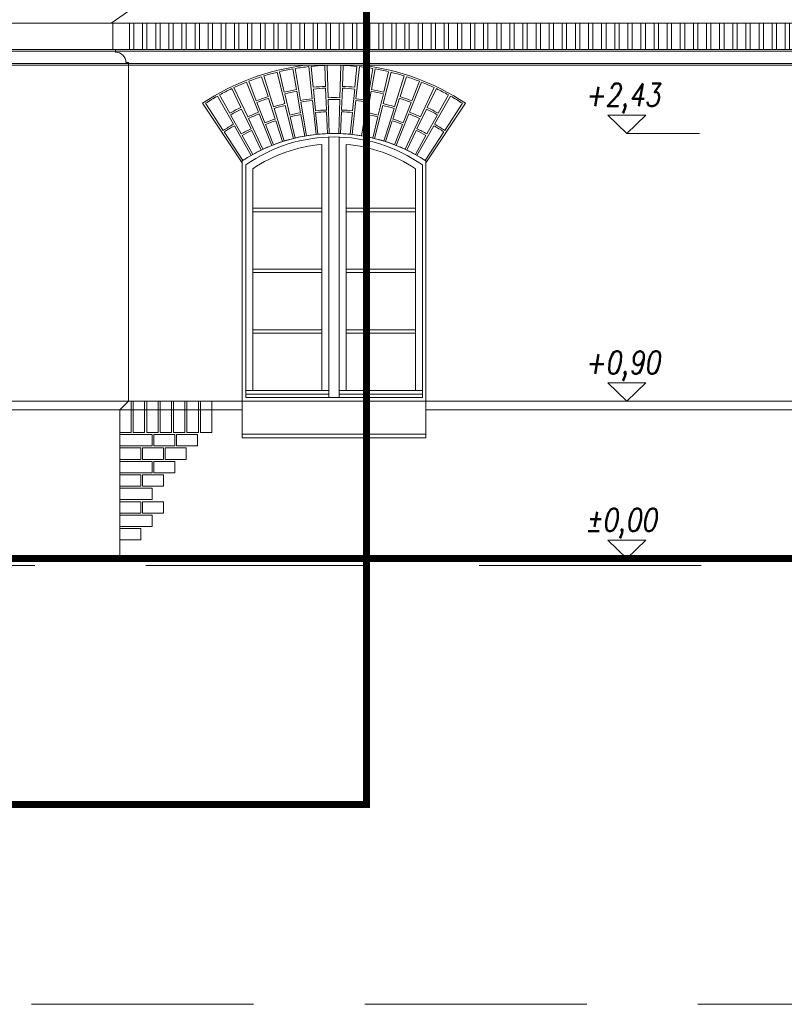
# Model space of a CAD drawing. Header units: millimetres. Extents: x 402 to 79005, y -7782 to 89952.
# Tile 345 of 426: x 41448 to 41885, y 29370 to 29933. Entities that reach past the tile are written whole.
import ezdxf

# ---------------------------------------------------------------- set-up
doc = ezdxf.new("R2010")
doc.units = ezdxf.units.MM
doc.header["$LTSCALE"] = 10
doc.linetypes.add('ACAD_ISO10W100', pattern=[18.5, 12, -3, 0.5, -3])
doc.linetypes.add('DASHED', pattern=[19.05, 12.7, -6.35])
doc.layers.get('0').update_dxf_attribs({"lineweight": 0})
for name, color, linetype, lineweight in [('0_A_GRANICA OPRACOWANIA', 1, 'Continuous', 0), ('kreski', 8, 'Continuous', 5), ('wzmiary', 1, 'ACAD_ISO10W100', 50)]:
    doc.layers.add(name, color=color, linetype=linetype, lineweight=lineweight)
doc.styles.add('ROMANS1', font='simplex.shx', dxfattribs={"width": 0.8, "oblique": 10})

# ---------------------------------------------------------------- blocks, each defined once
blk = doc.blocks.new('zw$5EF')
at = {"linetype": 'DASHED'}
for points in [[(712.23, -76), (712.23, -76), (-1766.19, -76)], [(-1766.19, -327), (-1766.19, -327), (712.23, -327)]]:
    blk.add_lwpolyline(points, dxfattribs=at)

msp = doc.modelspace()

# ---------------------------------------------------------------- hatches: boundary and pattern name
at = {"layer": 'kreski'}
h = msp.add_hatch(dxfattribs=at)
h.set_pattern_fill('ANSI32', color=8, scale=20, angle=45, style=0)
h.set_pattern_definition([(90, (40617.8744, 31769.518), (-7.5, 1e-15), []), (90, (40620.3744, 31772.018), (-7.5, 1e-15), [])])
h.paths.add_polyline_path([(40768.841, 29931.213), (40639.344, 29931.213), (40639.344, 29916.213), (40768.841, 29916.213)])
h.paths.add_polyline_path([(41425.729, 29931.213), (40852.959, 29931.213), (40852.959, 29916.213), (41425.729, 29916.213)])
h.paths.add_polyline_path([(41546.609, 29931.213), (41509.848, 29931.213), (41509.848, 29916.213), (41546.609, 29916.213)])
h.paths.add_polyline_path([(41864.293, 29931.213), (41546.609, 29931.213), (41546.609, 29916.213), (41864.293, 29916.213)])
h.paths.add_polyline_path([(42123.161, 29931.213), (41864.293, 29931.213), (41864.293, 29916.213), (42123.161, 29916.213)])
h.paths.add_polyline_path([(42416.851, 29931.213), (42207.851, 29931.213), (42207.851, 29916.213), (42416.851, 29916.213)])
h.paths.add_polyline_path([(42769.851, 29931.213), (42559.851, 29931.213), (42559.851, 29916.213), (42769.851, 29916.213)])

# ---------------------------------------------------------------- linework, layer by layer
for p, q in [((40852.959, 29931.213), (42123.161, 29931.213)), ((40852.959, 29916.213), (42123.161, 29916.213)), ((42123.161, 29915.213), (40852.959, 29915.213)), ((42123.161, 29908.213), (40852.959, 29908.213)), ((42123.161, 29907.213), (40852.959, 29907.213)), ((41574.848, 29694.213), (41574.848, 29852.543)), ((41679.848, 29694.213), (41679.848, 29852.543)), ((41679.848, 29799.693), (41679.848, 29807.373)), ((41574.848, 29715.213), (41431.889, 29715.213)), ((41574.848, 29715.213), (41679.848, 29715.213)), ((41912.848, 29715.213), (41679.848, 29715.213)), ((41574.848, 29710.213), (41429.343, 29710.213)), ((41912.848, 29710.213), (41679.848, 29710.213)), ((41679.848, 29694.213), (41574.848, 29694.213))]:
    msp.add_line(p, q)
at = {"color": 7}
for p, q in [((41794.861, 29868.213), (41836.261, 29868.213)), ((41794.861, 29715.213), (41836.261, 29715.213)), ((41794.861, 29625.213), (41836.261, 29625.213))]:
    msp.add_line(p, q, dxfattribs=at)
at = {"color": 8}
msp.add_line((41679.848, 29696.213), (41574.848, 29696.213), dxfattribs=at)
msp.add_lwpolyline([(41509.848, 29907.213), (41509.848, 29908.713), (41508.348, 29908.713, 0.4142136), (41502.348, 29914.713), (41502.348, 29916.213), (41500.848, 29916.213), (41500.848, 29931.213), (41499.848, 29931.213), (41509.848, 29938.213)], format="xyb")
msp.add_lwpolyline([(41504.848, 29625.213), (41504.848, 29710.213), (41509.848, 29715.213), (41509.848, 29908.713)])
for points in [[(41576.848, 29717.213), (41576.848, 29850.184, -0.3174035), (41677.848, 29850.184), (41677.848, 29717.213)], [(41620.348, 29721.213), (41620.348, 29861.919, 0.1272393), (41580.848, 29848.08), (41580.848, 29721.213)], [(41634.348, 29721.213), (41634.348, 29861.919, -0.1272393), (41673.848, 29848.08), (41673.848, 29721.213)]]:
    msp.add_lwpolyline(points, format="xyb", close=True, dxfattribs=at)
msp.add_lwpolyline([(41624.348, 29866.161), (41624.348, 29717.213), (41630.348, 29717.213), (41630.348, 29866.161)], dxfattribs=at)
for points in [[(41620.348, 29823.422), (41580.848, 29823.422), (41580.848, 29825.422), (41620.348, 29825.422)], [(41634.348, 29823.422), (41673.848, 29823.422), (41673.848, 29825.422), (41634.348, 29825.422)], [(41620.348, 29788.686), (41580.848, 29788.686), (41580.848, 29790.686), (41620.348, 29790.686)], [(41634.348, 29788.686), (41673.848, 29788.686), (41673.848, 29790.686), (41634.348, 29790.686)], [(41620.348, 29753.949), (41580.848, 29753.949), (41580.848, 29755.949), (41620.348, 29755.949)], [(41634.348, 29753.949), (41673.848, 29753.949), (41673.848, 29755.949), (41634.348, 29755.949)], [(41576.848, 29719.213), (41624.348, 29719.213), (41624.348, 29721.213), (41576.848, 29721.213)], [(41630.348, 29719.213), (41677.848, 29719.213), (41677.848, 29721.213), (41630.348, 29721.213)]]:
    msp.add_lwpolyline(points, close=True, dxfattribs=at)
at = {"const_width": 4}
msp.add_lwpolyline([(41434.844, 29625.213), (43507.855, 29625.213)], dxfattribs=at)
msp.add_arc((41627.348, 29772.41), 95.8, 56.76881, 123.23119)
at = {"layer": '0_A_GRANICA OPRACOWANIA', "color": 1, "linetype": 'DASHED', "const_width": 4}
msp.add_lwpolyline([(40627.716, 29484.415), (41645.848, 29484.415), (41645.848, 31373.026), (40627.716, 31373.026)], close=True, dxfattribs=at)
at = {"layer": 'kreski'}
for p, q in [((41603.765, 29905.134), (41605.864, 29893.319)), ((41608.191, 29887.124), (41605.143, 29905.371)), ((41612.874, 29906.433), (41614.861, 29888.04)), ((41615.43, 29894.633), (41614.265, 29906.576)), ((41622.051, 29907.109), (41622.523, 29895.118)), ((41623.449, 29907.156), (41623.984, 29888.664)), ((41631.246, 29907.156), (41630.711, 29888.664)), ((41632.644, 29907.109), (41632.172, 29895.118)), ((41639.265, 29894.633), (41640.43, 29906.576)), ((41641.821, 29906.433), (41639.834, 29888.04)), ((41646.505, 29887.124), (41649.553, 29905.371)), ((41650.931, 29905.134), (41648.831, 29893.319)), ((41585.917, 29900.687), (41589.606, 29889.268)), ((41592.754, 29883.448), (41587.25, 29901.11)), ((41594.765, 29903.215), (41599.237, 29885.264)), ((41598.904, 29891.873), (41596.124, 29903.546)), ((41659.93, 29903.215), (41655.458, 29885.264)), ((41655.792, 29891.873), (41658.572, 29903.546)), ((41661.941, 29883.448), (41667.445, 29901.11)), ((41668.778, 29900.687), (41665.09, 29889.268)), ((41568.841, 29893.852), (41574.05, 29883.042)), ((41577.961, 29877.704), (41570.104, 29894.453)), ((41577.262, 29897.561), (41584.137, 29880.386)), ((41582.907, 29886.888), (41578.563, 29898.074)), ((41616.74, 29881.197), (41615.527, 29893.638)), ((41622.562, 29894.119), (41623.053, 29881.628)), ((41632.133, 29894.119), (41631.642, 29881.628)), ((41637.955, 29881.197), (41639.168, 29893.638)), ((41677.433, 29897.561), (41670.558, 29880.386)), ((41671.789, 29886.888), (41676.132, 29898.074)), ((41676.734, 29877.704), (41684.591, 29894.453)), ((41685.854, 29893.852), (41680.645, 29883.042)), ((41560.693, 29889.577), (41569.842, 29873.498)), ((41567.738, 29879.772), (41561.912, 29890.262)), ((41589.913, 29888.317), (41593.756, 29876.422)), ((41602.031, 29878.74), (41599.135, 29890.9)), ((41606.039, 29892.334), (41608.226, 29880.027)), ((41624.013, 29887.665), (41624.577, 29868.173)), ((41630.682, 29887.665), (41630.118, 29868.173)), ((41648.656, 29892.334), (41646.469, 29880.027)), ((41652.664, 29878.74), (41655.56, 29890.9)), ((41664.782, 29888.317), (41660.94, 29876.422)), ((41694.003, 29889.577), (41684.854, 29873.498)), ((41686.958, 29879.772), (41692.784, 29890.262)), ((41552.214, 29885.531), (41574.848, 29851.46)), ((41564.012, 29869.951), (41553.936, 29885.466)), ((41574.484, 29882.141), (41579.91, 29870.88)), ((41587.793, 29874.303), (41583.269, 29885.956)), ((41598.853, 29863.876), (41593.051, 29882.493)), ((41599.479, 29884.294), (41604.193, 29865.372)), ((41611.568, 29866.904), (41608.355, 29886.138)), ((41614.968, 29887.046), (41617.062, 29867.659)), ((41639.727, 29887.046), (41637.633, 29867.659)), ((41643.127, 29866.904), (41646.34, 29886.138)), ((41655.216, 29884.294), (41650.502, 29865.372)), ((41655.843, 29863.876), (41661.644, 29882.493)), ((41666.902, 29874.303), (41671.427, 29885.956)), ((41680.211, 29882.141), (41674.785, 29870.88)), ((41702.481, 29885.531), (41679.848, 29851.46)), ((41690.683, 29869.951), (41700.759, 29885.466)), ((41574.292, 29867.969), (41568.223, 29878.897)), ((41586.668, 29859.145), (41578.386, 29876.799)), ((41584.509, 29879.458), (41591.755, 29861.354)), ((41605.159, 29865.607), (41602.263, 29877.767)), ((41608.401, 29879.042), (41610.589, 29866.735)), ((41618.051, 29867.761), (41616.837, 29880.202)), ((41623.093, 29880.629), (41623.584, 29868.139)), ((41631.603, 29880.629), (41631.111, 29868.139)), ((41636.645, 29867.761), (41637.858, 29880.202)), ((41646.294, 29879.042), (41644.107, 29866.735)), ((41649.537, 29865.607), (41652.433, 29877.767)), ((41670.187, 29879.458), (41662.94, 29861.354)), ((41668.027, 29859.145), (41676.309, 29876.799)), ((41680.403, 29867.969), (41686.472, 29878.897)), ((41570.336, 29872.629), (41579.98, 29855.68)), ((41592.679, 29861.719), (41588.155, 29873.371)), ((41594.063, 29875.47), (41597.905, 29863.575)), ((41660.632, 29875.47), (41656.79, 29863.575)), ((41662.016, 29861.719), (41666.54, 29873.371)), ((41684.359, 29872.629), (41674.716, 29855.68)), ((41575.178, 29852.758), (41564.557, 29869.112)), ((41580.846, 29856.167), (41574.777, 29867.095)), ((41580.344, 29869.979), (41585.77, 29858.718)), ((41674.351, 29869.979), (41668.925, 29858.718)), ((41673.849, 29856.167), (41679.918, 29867.095)), ((41679.517, 29852.758), (41690.138, 29869.112))]:
    msp.add_line(p, q, dxfattribs=at)
for points in [[(41509.848, 29715.213), (41511.348, 29715.213), (41511.348, 29697.213), (41504.848, 29697.213), (41504.848, 29710.213)], [(41519.028, 29715.213), (41519.028, 29697.213), (41512.528, 29697.213), (41512.528, 29715.213)], [(41526.708, 29715.213), (41526.708, 29697.213), (41520.208, 29697.213), (41520.208, 29715.213)], [(41534.388, 29715.213), (41534.388, 29697.213), (41527.888, 29697.213), (41527.888, 29715.213)], [(41542.068, 29715.213), (41542.068, 29697.213), (41535.568, 29697.213), (41535.568, 29715.213)], [(41549.748, 29715.213), (41549.748, 29697.213), (41543.248, 29697.213), (41543.248, 29715.213)], [(41557.428, 29715.213), (41557.428, 29697.213), (41550.928, 29697.213), (41550.928, 29715.213)], [(41504.848, 29689.533), (41523.348, 29689.533), (41523.348, 29696.033), (41504.848, 29696.033)], [(41536.348, 29689.533), (41524.348, 29689.533), (41524.348, 29696.033), (41536.348, 29696.033)], [(41549.348, 29689.533), (41537.348, 29689.533), (41537.348, 29696.033), (41549.348, 29696.033)], [(41516.848, 29681.853), (41504.848, 29681.853), (41504.848, 29688.353), (41516.848, 29688.353)], [(41529.848, 29681.853), (41517.848, 29681.853), (41517.848, 29688.353), (41529.848, 29688.353)], [(41542.848, 29681.853), (41530.848, 29681.853), (41530.848, 29688.353), (41542.848, 29688.353)], [(41504.848, 29674.173), (41523.348, 29674.173), (41523.348, 29680.673), (41504.848, 29680.673)], [(41536.348, 29674.173), (41524.348, 29674.173), (41524.348, 29680.673), (41536.348, 29680.673)], [(41516.848, 29666.493), (41504.848, 29666.493), (41504.848, 29672.993), (41516.848, 29672.993)], [(41529.848, 29666.493), (41517.848, 29666.493), (41517.848, 29672.993), (41529.848, 29672.993)], [(41504.848, 29658.813), (41523.348, 29658.813), (41523.348, 29665.313), (41504.848, 29665.313)], [(41516.848, 29651.133), (41504.848, 29651.133), (41504.848, 29657.633), (41516.848, 29657.633)], [(41529.848, 29651.133), (41517.848, 29651.133), (41517.848, 29657.633), (41529.848, 29657.633)], [(41504.848, 29643.453), (41523.348, 29643.453), (41523.348, 29649.953), (41504.848, 29649.953)], [(41516.848, 29635.773), (41504.848, 29635.773), (41504.848, 29642.273), (41516.848, 29642.273)]]:
    msp.add_lwpolyline(points, close=True, dxfattribs=at)
for radius, start, end in [(135.781, 96.958, 123.59674), (134.781, 100.07707, 103.3951), (134.781, 96.16457, 99.4826), (134.781, 92.25207, 95.5701), (134.781, 88.3424, 91.6576), (134.781, 84.4299, 87.74793), (134.781, 80.5174, 83.83543), (135.781, 56.40326, 83.042), (134.781, 76.6049, 79.92293), (134.781, 107.90207, 111.2201), (134.781, 103.98957, 107.3076), (134.781, 72.6924, 76.01043), (134.781, 68.7799, 72.09793), (134.781, 115.72707, 119.0451), (134.781, 111.81457, 115.1326), (122.781, 100.07707, 103.3951), (122.781, 92.25207, 95.5701), (121.781, 92.25207, 95.5701), (121.781, 84.4299, 87.74793), (122.781, 84.4299, 87.74793), (122.781, 76.6049, 79.92293), (134.781, 64.8674, 68.18543), (134.781, 60.9549, 64.27293), (134.781, 119.63957, 123.00227), (122.781, 107.90207, 111.2201), (121.781, 107.90207, 111.2201), (121.781, 100.07707, 103.3951), (116.281, 96.16457, 99.4826), (116.281, 88.3424, 91.6576), (115.281, 88.3424, 91.6576), (116.281, 80.5174, 83.83543), (121.781, 76.6049, 79.92293), (121.781, 68.7799, 72.09793), (122.781, 68.7799, 72.09793), (134.781, 56.99773, 60.36043), (122.781, 115.72707, 119.0451), (121.781, 115.72707, 119.0451), (116.281, 103.98957, 107.3076), (115.281, 103.98957, 107.3076), (115.281, 96.16457, 99.4826), (109.281, 92.25207, 95.5701), (109.281, 84.4299, 87.74793), (115.281, 80.5174, 83.83543), (115.281, 72.6924, 76.01043), (116.281, 72.6924, 76.01043), (121.781, 60.9549, 64.27293), (122.781, 60.9549, 64.27293), (116.281, 111.81457, 115.1326), (115.281, 111.81457, 115.1326), (109.281, 107.90207, 111.2201), (109.281, 100.07707, 103.3951), (108.281, 100.07707, 103.3951), (108.281, 92.25207, 95.5701), (108.281, 84.4299, 87.74793), (108.281, 76.6049, 79.92293), (109.281, 76.6049, 79.92293), (109.281, 68.7799, 72.09793), (115.281, 64.8674, 68.18543), (116.281, 64.8674, 68.18543), (116.281, 119.63957, 123.00227), (115.281, 119.63957, 123.00227), (109.281, 115.72707, 119.0451), (108.281, 107.90207, 111.2201), (108.281, 68.7799, 72.09793), (109.281, 60.9549, 64.27293), (115.281, 56.99773, 60.36043), (116.281, 56.99773, 60.36043), (108.281, 115.72707, 119.0451), (95.781, 103.98957, 107.3076), (95.781, 100.07707, 103.3951), (95.781, 96.16457, 99.4826), (95.781, 92.25207, 95.5701), (95.781, 88.3424, 91.6576), (95.781, 84.4299, 87.74793), (95.781, 80.5174, 83.83543), (95.781, 76.6049, 79.92293), (95.781, 72.6924, 76.01043), (108.281, 60.9549, 64.27293), (95.781, 111.81457, 115.1326), (95.781, 107.90207, 111.2201), (95.781, 68.7799, 72.09793), (95.781, 64.8674, 68.18543), (95.781, 119.63957, 123.00227), (95.781, 115.72707, 119.0451), (95.781, 60.9549, 64.27293), (95.781, 56.99773, 60.36043)]:
    msp.add_arc((41627.348, 29772.432), radius, start, end, dxfattribs=at)
at = {"layer": 'wzmiary', "color": 7, "linetype": 'Continuous', "lineweight": 9, "ltscale": 100}
for points in [[(41783.969, 29878.625), (41794.861, 29868.213), (41805.752, 29878.625), (41783.969, 29878.625)], [(41783.969, 29725.625), (41794.861, 29715.213), (41805.752, 29725.625), (41783.969, 29725.625)], [(41783.969, 29635.625), (41794.861, 29625.213), (41805.752, 29635.625), (41783.969, 29635.625)]]:
    msp.add_lwpolyline(points, dxfattribs=at)

# ---------------------------------------------------------------- block references
msp.add_blockref('zw$5EF', (42077.562, 29697.213))

# ---------------------------------------------------------------- texts
at = {"layer": 'wzmiary', "color": 7, "linetype": 'Continuous', "lineweight": 9, "ltscale": 100, "char_height": 13, "width": 242.53427, "attachment_point": 1, "style": 'ROMANS1'}
for s, insert in [('+2,43', (41770.905, 29896.767)), ('+0,90', (41770.905, 29743.767)), ('%%P0,00', (41770.905, 29653.767))]:
    msp.add_mtext(s, dxfattribs=dict(at, insert=insert))

doc.saveas('drawing.dxf')
